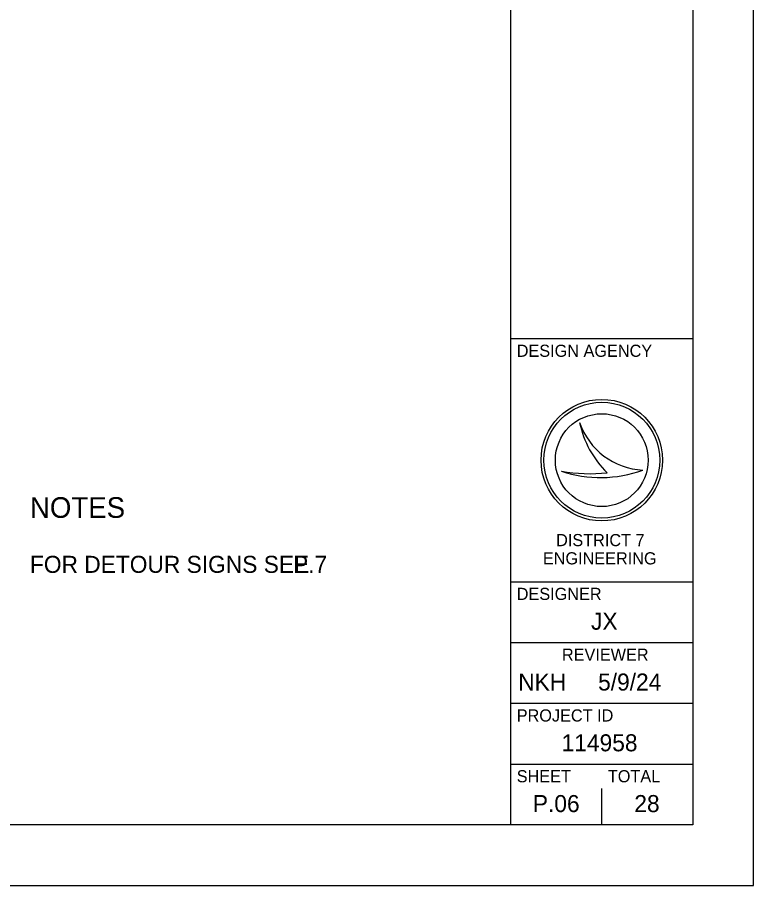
# Model space of a CAD drawing. Extents: x 0 to 1101, y 0 to 440.
# Drawn here: x 558.8 to 680, y 0 to 142.9 of the extents above; entities that cross this region are included whole.
import ezdxf

# ---------------------------------------------------------------- set-up
doc = ezdxf.new("R2010")
doc.units = 0
for name, color, linetype in [('SH_Border', 7, 'Continuous'), ('SH_Cut_Line', 7, 'Continuous'), ('SH_Data', 7, 'Continuous'), ('SH_Text', 7, 'Continuous')]:
    doc.layers.add(name, color=color, linetype=linetype)

msp = doc.modelspace()

# ---------------------------------------------------------------- linework, layer by layer
at = {"layer": 'SH_Border'}
for p, q in [((640, 10), (640, 430)), ((640, 90), (670, 90)), ((640, 50), (670, 50)), ((640, 40), (670, 40)), ((640, 30), (670, 30)), ((640, 20), (670, 20))]:
    msp.add_line(p, q, dxfattribs=at)
msp.add_lwpolyline([(30, 430), (670, 430), (670, 10), (30, 10)], close=True, dxfattribs=at)
at = {"layer": 'SH_Cut_Line'}
msp.add_lwpolyline([(0, 0), (680, 0), (680, 440), (0, 440)], close=True, dxfattribs=at)
at = {"layer": 'SH_Data'}
for p, q in [((651.35, 76.19), (651.35, 76.19)), ((655, 70), (655, 70)), ((648.34, 68.19), (648.34, 68.19)), ((661.75, 68.37), (661.75, 68.37)), ((655, 10), (655, 16)), ((647.5, 13.5), (647.5, 13.5))]:
    msp.add_line(p, q, dxfattribs=at)
for radius in [10, 9.54, 9.54, 7.64]:
    msp.add_circle((655, 70), radius, dxfattribs=at)
for centre, radius, start, end in [((662.32, 79.95), 11.6, 198.9257, 198.9319), ((666.93, 79.4), 15.91, 191.6379, 191.6421), ((662.32, 79.95), 11.6, 198.9319, 267.1657), ((666.93, 79.4), 15.91, 191.6421, 226.0947), ((654.79, 87.4), 20.26, 251.4576, 290.0832), ((652.96, 93.09), 25.32, 259.4964, 259.4995), ((654.79, 87.4), 20.26, 251.4527, 251.4576), ((652.96, 93.09), 25.32, 259.4995, 276.6672)]:
    msp.add_arc(centre, radius, start, end, dxfattribs=at)

# ---------------------------------------------------------------- texts
for s, height, p in [('DESIGN AGENCY', 2, (641, 87)), ('DESIGNER', 2, (641, 47)), ('JX', 2.8, (653.23, 42.1)), ('REVIEWER', 2, (648.44, 37)), ('NKH', 2.8, (641.24, 32.1)), ('5/9/24', 2.8, (654.39, 32.1)), ('PROJECT ID', 2, (641, 27)), ('114958', 2.8, (648.39, 22.1)), ('SHEET', 2, (641, 17)), ('TOTAL', 2, (656, 17)), ('P.06', 2.8, (643.65, 12.1)), ('28', 2.8, (660.36, 12.1))]:
    msp.add_text(s, height=height, dxfattribs=at).set_placement(p)
at = {"layer": 'SH_Text'}
for s, height, p in [('NOTES', 3.4, (560.86, 60.51)), ('DISTRICT 7', 2, (647.48, 55.85)), ('FOR DETOUR SIGNS SEE ', 2.8, (560.86, 51.46)), ('ENGINEERING', 2, (645.3, 52.85)), ('P.7', 2.8, (604.17, 51.46))]:
    msp.add_text(s, height=height, dxfattribs=at).set_placement(p)

doc.saveas('drawing.dxf')
